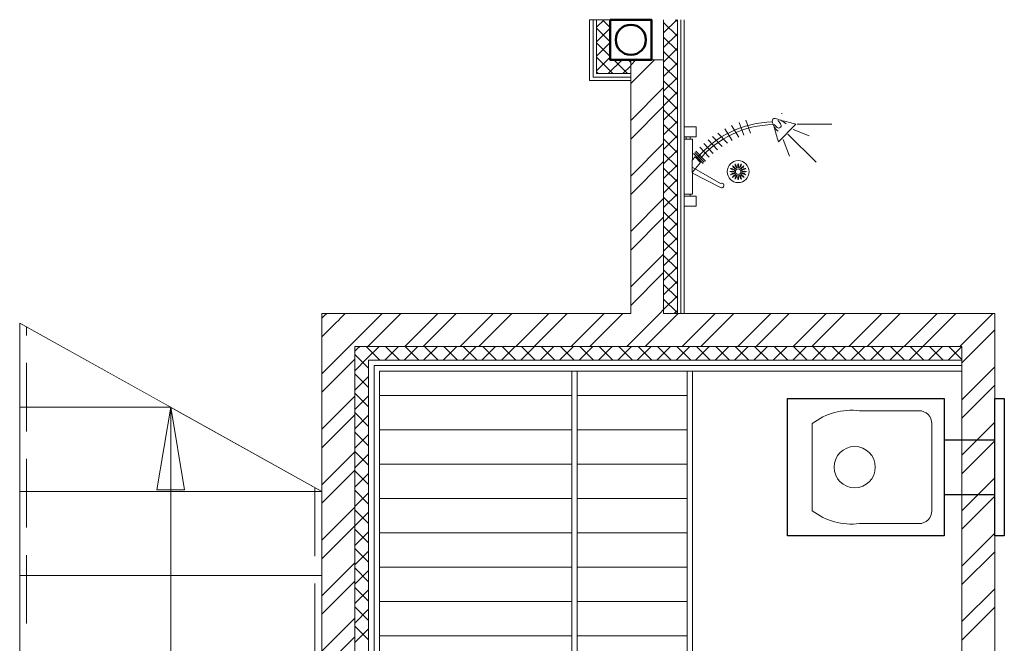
# Model space of a CAD drawing. Header units: millimetres. Extents: x 53645 to 137188, y 78097 to 135542.
# Tile 265 of 288: x 117852 to 121437, y 129375 to 131646. Entities that reach past the tile are written whole.
import ezdxf

# ---------------------------------------------------------------- set-up
doc = ezdxf.new("R2010")
doc.units = ezdxf.units.MM
doc.set_wipeout_variables(frame=1)
doc.linetypes.add('GOST2.303 4', pattern=[7, 5, -2, 0])
doc.linetypes.add('Wipeout_Contour', pattern=[1000, 0, -1000])
for name, color, linetype, lineweight in [('floor', 179, 'Continuous', 5), ('furniture', 36, 'Continuous', 0), ('sanitary', 103, 'Continuous', 9), ('stair1', 7, 'Continuous', 15), ('Wall2', 40, 'Continuous', 5)]:
    doc.layers.add(name, color=color, linetype=linetype, lineweight=lineweight)
doc.layers.add('line 1 GP', color=90, linetype='Continuous', lineweight=0, plot=False)
doc.layers.add('stairs', color=7, linetype='Continuous')
pattern_1 = [(180, (222482.24, 155527.34), (-3e-14, -125), [])]

# ---------------------------------------------------------------- blocks, each defined once
blk = doc.blocks.new('hhjj')
at = {"color": 0}
for centre, radius in [((5592345.4, 528912.2), 40), ((5592345.1, 528912.1), 15), ((5592345.4, 528912.2), 10)]:
    blk.add_circle(centre, radius, dxfattribs=at)
for centre, start, end in [((5592323.2, 528887.6), 72.8952, 107.1048), ((5592323.2, 528936.7), 252.8952, 287.1048), ((5592315.5, 528898.1), 50.8952, 85.1048), ((5592333.9, 528943.7), 230.8952, 265.1048), ((5592346.9, 528945.5), 207.8952, 242.1048), ((5592312.2, 528910.7), 27.8952, 62.1048), ((5592359.6, 528942.2), 184.8952, 219.1048), ((5592314, 528923.7), 4.8952, 39.1048), ((5592370, 528934.7), 162.8952, 197.1048), ((5592320.9, 528934.7), 342.8952, 17.1048), ((5592331.3, 528942.2), 320.8952, 355.1048), ((5592376.9, 528923.7), 140.8952, 175.1048), ((5592343.9, 528945.5), 297.8952, 332.1048), ((5592378.7, 528910.7), 117.8952, 152.1048), ((5592375.3, 528898.1), 94.8952, 129.1048), ((5592356.9, 528943.7), 274.8952, 309.1048), ((5592367.7, 528887.6), 72.8952, 107.1048), ((5592367.7, 528936.7), 252.8952, 287.1048), ((5592315.5, 528926.4), 274.8952, 309.1048), ((5592333.9, 528880.8), 94.8952, 129.1048), ((5592312.2, 528913.8), 297.8952, 332.1048), ((5592346.9, 528879), 117.8952, 152.1048), ((5592359.6, 528882.3), 140.8952, 175.1048), ((5592314, 528900.7), 320.8952, 355.1048), ((5592370, 528889.8), 162.8952, 197.1048), ((5592320.9, 528889.8), 342.8952, 17.1048), ((5592331.3, 528882.3), 4.8952, 39.1048), ((5592376.9, 528900.7), 184.8952, 219.1048), ((5592378.7, 528913.8), 207.8952, 242.1048), ((5592343.9, 528879), 27.8952, 62.1048), ((5592375.3, 528926.4), 230.8952, 265.1048), ((5592356.9, 528880.8), 50.8952, 85.1048)]:
    blk.add_arc(centre, 25.7, start, end, dxfattribs=at)
blk = doc.blocks.new('04234')
at = {"color": 0, "lineweight": 0}
for p, q in [((-46088.5, 140509.5), (-46088.5, 140472.8)), ((-46045.1, 140509.5), (-46088.5, 140509.5)), ((-46045.1, 140472.8), (-46045.1, 140509.5)), ((-46088.5, 140472.8), (-46045.1, 140472.8)), ((-46058.7, 140464.7), (-46088.5, 140464.7)), ((-46088.5, 140464.6), (-46088.5, 140264.6)), ((-46066.7, 140472.8), (-46066.7, 140464.7)), ((-46058.6, 140386.2), (-46058.6, 140464.3)), ((-45956, 140425.9), (-46059.1, 140367.4)), ((-46058.6, 140389.2), (-45956, 140440.9)), ((-46059.1, 140341.9), (-46059.1, 140386.8)), ((-46059.1, 140386.8), (-46029.2, 140350.3)), ((-46049.1, 140329.5), (-46059.1, 140341.9)), ((-46058.6, 140264.3), (-46058.6, 140341.3)), ((-46054.5, 140317.6), (-46019.9, 140354)), ((-46050.3, 140312.9), (-46015.7, 140349.2)), ((-46049.1, 140329.5), (-46029.2, 140350.3)), ((-46046, 140308.3), (-46011.4, 140344.5)), ((-46031.7, 140293.7), (-45997.2, 140329.9)), ((-46017.2, 140280.4), (-45982.7, 140316.6)), ((-46002, 140267.7), (-45967.4, 140304)), ((-45985.6, 140255.3), (-45950.8, 140291.9)), ((-45966.6, 140242.4), (-45931.4, 140279.4)), ((-45940.7, 140227.2), (-45913.6, 140269.4)), ((-45745.7, 140274.1), (-45682.6, 140210.2)), ((-46088.5, 140264.6), (-46058.6, 140264.6)), ((-46088.5, 140256.5), (-46088.5, 140219.8)), ((-46045, 140256.5), (-46088.5, 140256.5)), ((-46081.5, 140264.6), (-46081.5, 140256.5)), ((-46066.5, 140264.6), (-46066.5, 140256.5)), ((-46045, 140219.8), (-46045, 140256.5)), ((-45917, 140215.4), (-45889.7, 140258)), ((-45888.3, 140203.6), (-45871, 140250.5)), ((-45864.4, 140195.6), (-45847.1, 140242.6)), ((-46088.5, 140219.8), (-46045, 140219.8)), ((-45733.1, 140170), (-45733.6, 140172.6))]:
    blk.add_line(p, q, dxfattribs=at)
at = {"color": 0, "lineweight": 0, "ltscale": 100000}
for p, q in [((-45711.7, 140246.8), (-45608, 140348.9)), ((-45728.2, 140266.3), (-45705.7, 140326.4)), ((-45692.1, 140230.2), (-45633.5, 140252.8)), ((-45677.1, 140210.7), (-45550.9, 140210.7))]:
    blk.add_line(p, q, dxfattribs=at)
at = {"color": 0, "lineweight": 0}
for centre, radius, start, end in [((-45952.2, 140433.4), 8.38, 243.2717, 116.7283), ((-45758.1, 140572.8), 361.2, 219.5749, 268.9662), ((-45758.1, 140572.8), 371.2, 219.5749, 268.5464), ((-45032.5, 140043.9), 749.4, 162.112, 166.2975), ((-45710.7, 140190.5), 57.9, 128.7499, 170.7711), ((-45759.2, 140198.3), 8.78, 170.2485, 224.1304), ((-45720, 140177.7), 53.2, 118.8119, 140.0063), ((-45766.9, 140253.2), 64.2, 278.0124, 297.313), ((-45792, 140238.2), 61.1, 317.097, 336.8677), ((-45744.5, 140215.6), 8.78, 44.1304, 98.0124), ((-45744.5, 140215.6), 8.78, 350.2485, 44.1304), ((-45908.3, 140978.8), 801.1, 282.3119, 286.3602), ((-45801.8, 140320.8), 140.3, 297.313, 306.9944), ((-45759.2, 140198.3), 8.78, 224.1304, 278.0124)]:
    blk.add_arc(centre, radius, start, end, dxfattribs=at)
at = {"color": 0, "lineweight": 0, "extrusion": (0, 0, -1), "zscale": -1, "rotation": 224.9999999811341}
blk.add_blockref('hhjj', (3626280.1, 4468765.8), dxfattribs=at)

msp = doc.modelspace()

# ---------------------------------------------------------------- hatches: boundary and pattern name
at = {"layer": 'floor', "lineweight": 0, "ltscale": 4}
h = msp.add_hatch(dxfattribs=at)
h.set_pattern_fill('ANSI31', color=256, scale=1000, angle=135)
h.set_pattern_definition(pattern_1)
h.paths.add_polyline_path([(119162.3, 128256.4), (119862.3, 128256.4), (119862.3, 130366.4), (119162.3, 130366.4)])
h = msp.add_hatch(dxfattribs=at)
h.set_pattern_fill('ANSI31', color=256, scale=1000, angle=135)
h.set_pattern_definition(pattern_1)
h.paths.add_polyline_path([(119882.3, 128256.4), (119882.3, 130366.4), (120282.3, 130366.4), (120282.3, 128256.4)])

# ---------------------------------------------------------------- linework, layer by layer
msp.add_lwpolyline([(119162.3, 128256.4), (119862.3, 128256.4), (119862.3, 130366.4), (119162.3, 130366.4), (119162.3, 128256.4)], dxfattribs=at)
for points in [[(119862.3, 128256.4), (119862.3, 130366.4), (119882.3, 130366.4), (119882.3, 128256.4)], [(119882.3, 128256.4), (119882.3, 130366.4), (120282.3, 130366.4), (120282.3, 128256.4)], [(120282.4, 128256.4), (120282.4, 130366.4), (120302.3, 130366.4), (120302.3, 128256.4)]]:
    msp.add_lwpolyline(points, close=True, dxfattribs=at)
at = {"layer": 'furniture', "ltscale": 100}
for points in [[(119072.3, 130456.4), (119072.3, 128166.4)], [(121282.3, 130456.4), (119072.3, 130456.4)], [(119072.3, 130438.5), (119081.2, 130447.5)], [(119081.2, 130447.5), (119090.2, 130456.4)], [(119163.8, 130406.4), (119113.8, 130456.4)], [(119116.6, 130412.1), (119160.9, 130456.4)], [(119181.6, 130406.4), (119231.6, 130456.4)], [(119234.5, 130406.4), (119184.5, 130456.4)], [(119252.3, 130406.4), (119302.3, 130456.4)], [(119305.2, 130406.4), (119255.2, 130456.4)], [(119323, 130406.4), (119373, 130456.4)], [(119375.9, 130406.4), (119325.9, 130456.4)], [(119393.7, 130406.4), (119443.7, 130456.4)], [(119446.6, 130406.4), (119396.6, 130456.4)], [(119464.4, 130406.4), (119514.4, 130456.4)], [(119517.3, 130406.4), (119467.3, 130456.4)], [(119535.1, 130406.4), (119585.1, 130456.4)], [(119588, 130406.4), (119538, 130456.4)], [(119605.8, 130406.4), (119655.8, 130456.4)], [(119658.7, 130406.4), (119608.7, 130456.4)], [(119676.5, 130406.4), (119726.5, 130456.4)], [(119729.4, 130406.4), (119679.4, 130456.4)], [(119747.3, 130406.4), (119797.3, 130456.4)], [(119800.2, 130406.4), (119750.2, 130456.4)], [(119818, 130406.4), (119868, 130456.4)], [(119870.9, 130406.4), (119820.9, 130456.4)], [(119888.7, 130406.4), (119938.7, 130456.4)], [(119941.6, 130406.4), (119891.6, 130456.4)], [(119959.4, 130406.4), (120009.4, 130456.4)], [(120012.3, 130406.4), (119962.3, 130456.4)], [(120030.1, 130406.4), (120080.1, 130456.4)], [(120083, 130406.4), (120033, 130456.4)], [(120100.8, 130406.4), (120150.8, 130456.4)], [(120153.7, 130406.4), (120103.7, 130456.4)], [(120171.5, 130406.4), (120221.5, 130456.4)], [(120224.4, 130406.4), (120174.4, 130456.4)], [(120242.2, 130406.4), (120292.2, 130456.4)], [(120295.1, 130406.4), (120245.1, 130456.4)], [(120312.9, 130406.4), (120362.9, 130456.4)], [(120365.8, 130406.4), (120315.8, 130456.4)], [(120383.7, 130406.4), (120433.7, 130456.4)], [(120436.6, 130406.4), (120386.6, 130456.4)], [(120454.4, 130406.4), (120504.4, 130456.4)], [(120507.3, 130406.4), (120457.3, 130456.4)], [(120525.1, 130406.4), (120575.1, 130456.4)], [(120578, 130406.4), (120528, 130456.4)], [(120595.8, 130406.4), (120645.8, 130456.4)], [(120648.7, 130406.4), (120598.7, 130456.4)], [(120666.5, 130406.4), (120716.5, 130456.4)], [(120719.4, 130406.4), (120669.4, 130456.4)], [(120737.2, 130406.4), (120787.2, 130456.4)], [(120790.1, 130406.4), (120740.1, 130456.4)], [(120807.9, 130406.4), (120857.9, 130456.4)], [(120860.8, 130406.4), (120810.8, 130456.4)], [(120878.6, 130406.4), (120928.6, 130456.4)], [(120931.5, 130406.4), (120881.5, 130456.4)], [(120949.3, 130406.4), (120999.3, 130456.4)], [(121002.2, 130406.4), (120952.2, 130456.4)], [(121020.1, 130406.4), (121070.1, 130456.4)], [(121073, 130406.4), (121023, 130456.4)], [(121090.8, 130406.4), (121140.8, 130456.4)], [(121143.7, 130406.4), (121093.7, 130456.4)], [(121161.5, 130406.4), (121211.5, 130456.4)], [(121214.4, 130406.4), (121164.4, 130456.4)], [(121232.2, 130406.4), (121282.2, 130456.4)], [(121282.3, 130409.1), (121235.1, 130456.4)], [(121282.3, 130406.4), (121282.3, 130456.4)], [(119122.3, 130377.1), (119072.3, 130427.1)], [(119072.3, 130367.8), (119116.6, 130412.1)], [(119122.3, 128216.4), (119122.3, 130406.4)], [(119122.3, 128216.4), (119122.3, 130406.4)], [(119122.3, 130406.4), (121282.3, 130406.4)], [(119122.3, 130406.4), (121282.3, 130406.4)], [(119142.3, 128236.4), (119142.3, 130386.4)], [(119142.3, 130386.4), (119142.3, 128236.4)], [(121282.3, 130386.4), (119142.3, 130386.4)], [(119142.3, 130386.4), (121282.3, 130386.4)], [(121282.3, 130406.4), (121282.3, 130386.4)], [(121282.3, 130386.4), (121282.3, 130366.4)], [(119122.3, 130306.4), (119072.3, 130356.4)], [(119072.3, 130297.1), (119122.3, 130347.1)], [(119162.3, 130366.4), (119162.3, 128256.4)], [(121282.3, 130366.4), (119162.3, 130366.4)], [(119122.3, 130235.7), (119072.3, 130285.7)], [(119072.3, 130226.4), (119122.3, 130276.4)], [(119122.3, 130165), (119072.3, 130215)], [(119072.3, 130155.7), (119122.3, 130205.7)], [(119122.3, 130094.3), (119072.3, 130144.3)], [(119072.3, 130085), (119122.3, 130135)], [(119122.3, 130023.5), (119072.3, 130073.5)], [(119072.3, 130014.3), (119122.3, 130064.3)], [(119122.3, 129952.8), (119072.3, 130002.8)], [(119072.3, 129943.6), (119122.3, 129993.6)], [(119122.3, 129882.1), (119072.3, 129932.1)], [(119072.3, 129872.9), (119122.3, 129922.9)], [(119122.3, 129811.4), (119072.3, 129861.4)], [(119072.3, 129802.2), (119122.3, 129852.2)], [(119122.3, 129740.7), (119072.3, 129790.7)], [(119072.3, 129731.4), (119122.3, 129781.4)], [(119122.3, 129670), (119072.3, 129720)], [(119072.3, 129660.7), (119122.3, 129710.7)], [(119122.3, 129599.3), (119072.3, 129649.3)], [(119072.3, 129590), (119122.3, 129640)], [(119122.3, 129528.6), (119072.3, 129578.6)], [(119072.3, 129519.3), (119122.3, 129569.3)], [(119122.3, 129457.9), (119072.3, 129507.9)], [(119072.3, 129448.6), (119122.3, 129498.6)], [(119122.3, 129387.1), (119072.3, 129437.1)], [(119072.3, 129377.9), (119122.3, 129427.9)]]:
    msp.add_lwpolyline(points, dxfattribs=at)
at = {"layer": 'furniture', "lineweight": 30}
for points in [[(121217.8, 129766.4), (120647, 129766.4), (120647, 130266.4), (121217.8, 130266.4)], [(121402.3, 129766.4), (121402.3, 130266.4), (121436.9, 130266.4), (121436.9, 129766.4)]]:
    msp.add_lwpolyline(points, close=True, dxfattribs=at)
at = {"layer": 'furniture'}
msp.add_lwpolyline([(121126.3, 129810.8), (120909.2, 129810.8, -0.199006), (120737.9, 129857.9), (120737.9, 130174.9, -0.199006), (120909.2, 130221.9), (121126.3, 130221.9, -0.414214), (121173.3, 130174.9), (121173.3, 129857.9, -0.414214)], format="xyb", close=True, dxfattribs=at)
at = {"layer": 'furniture', "lineweight": 30}
for points in [[(121217.8, 130116.4), (121402.3, 130116.4)], [(121217.8, 129916.4), (121402.3, 129916.4)]]:
    msp.add_lwpolyline(points, dxfattribs=at)
at = {"layer": 'furniture'}
msp.add_circle((120892.3, 130016.4), 75, dxfattribs=at)
at = {"layer": 'Wall2', "lineweight": 0, "ltscale": 100}
for points in [[(120196.7, 131598.3), (120244.8, 131646.4)], [(120246.7, 131586.2), (120196.7, 131636.2)], [(120246.7, 131639.2), (120239.5, 131646.4)], [(120196.7, 131545.2), (120246.7, 131595.2)], [(120246.7, 131533.2), (120196.7, 131583.2)], [(120196.7, 131492.2), (120246.7, 131542.2)], [(120246.7, 131480.1), (120196.7, 131530.1)], [(120196.7, 131439.2), (120246.7, 131489.2)], [(120246.7, 131427.1), (120196.7, 131477.1)], [(120196.7, 131386.1), (120246.7, 131436.1)], [(120246.7, 131374.1), (120196.7, 131424.1)], [(120196.7, 131333.1), (120246.7, 131383.1)], [(120246.7, 131321), (120196.7, 131371)], [(120196.7, 131280.1), (120246.7, 131330.1)], [(120246.7, 131268), (120196.7, 131318)], [(120196.7, 131227), (120246.7, 131277)], [(120246.7, 131215), (120196.7, 131265)], [(120196.7, 131174), (120246.7, 131224)], [(120246.7, 131161.9), (120196.7, 131211.9)], [(120196.7, 131121), (120246.7, 131171)], [(120246.7, 131108.9), (120196.7, 131158.9)], [(120196.7, 131067.9), (120246.7, 131117.9)], [(120246.7, 131055.9), (120196.7, 131105.9)], [(120196.7, 131014.9), (120246.7, 131064.9)], [(120246.7, 131002.8), (120196.7, 131052.8)], [(120196.7, 130961.9), (120246.7, 131011.9)], [(120246.7, 130949.8), (120196.7, 130999.8)], [(120196.7, 130908.8), (120246.7, 130958.8)], [(120246.7, 130896.8), (120196.7, 130946.8)], [(120196.7, 130855.8), (120246.7, 130905.8)], [(120246.7, 130843.7), (120196.7, 130893.7)], [(120196.7, 130802.8), (120246.7, 130852.8)], [(120246.7, 130790.7), (120196.7, 130840.7)], [(120196.7, 130749.7), (120246.7, 130799.7)], [(120246.7, 130737.7), (120196.7, 130787.7)], [(120196.7, 130696.7), (120246.7, 130746.7)], [(120246.7, 130684.6), (120196.7, 130734.6)], [(120196.7, 130643.7), (120246.7, 130693.7)], [(120246.7, 130631.6), (120196.7, 130681.6)], [(120196.7, 130590.6), (120246.7, 130640.6)], [(120246.7, 130578.6), (120196.7, 130628.6)], [(120235.5, 130576.4), (120246.7, 130587.6)]]:
    msp.add_lwpolyline(points, dxfattribs=at)
at = {"layer": 'Wall2', "ltscale": 100}
for points in [[(120196.7, 131499.8), (120196.7, 131646.4)], [(120246.7, 131646.4), (120246.7, 130576.4)], [(120246.7, 130576.4), (120246.7, 131646.4)], [(120259.2, 131646.4), (120259.2, 130576.4)], [(120259.2, 130576.4), (120259.2, 131646.4)], [(120271.7, 131646.4), (120271.7, 130576.4)], [(120196.7, 130576.4), (120196.7, 131499.8)], [(120196.7, 131499.8), (120196.7, 131499.8)], [(120196.7, 131499.8), (120196.7, 130576.4)], [(120182.4, 130576.4), (120196.7, 130590.6)], [(120246.7, 130576.4), (120196.7, 130576.4)], [(120196.7, 130576.4), (121402.3, 130576.4)], [(120259.2, 130576.4), (120246.7, 130576.4)], [(120271.7, 130576.4), (120259.2, 130576.4)], [(120264.5, 130456.4), (120384.5, 130576.4)], [(120331.8, 130456.4), (120451.8, 130576.4)], [(120466.5, 130456.4), (120586.5, 130576.4)], [(120533.9, 130456.4), (120653.9, 130576.4)], [(120668.6, 130456.4), (120788.6, 130576.4)], [(120735.9, 130456.4), (120855.9, 130576.4)], [(120870.6, 130456.4), (120990.6, 130576.4)], [(120938, 130456.4), (121058, 130576.4)], [(121072.7, 130456.4), (121192.7, 130576.4)], [(121140.1, 130456.4), (121260.1, 130576.4)], [(121274.8, 130456.4), (121394.8, 130576.4)], [(121402.3, 130576.4), (121402.3, 129211.5)], [(121282.3, 130396.6), (121402.3, 130516.6)], [(119072.3, 128166.4), (119072.3, 130456.4)], [(119072.3, 130456.4), (119072.3, 130456.4)], [(121282.3, 130456.4), (119072.3, 130456.4)], [(119072.3, 130456.4), (119072.3, 130456.4)], [(121282.3, 130366.4), (121282.3, 130456.4)], [(121282.3, 130456.4), (121282.3, 130456.4)], [(121282.3, 130261.9), (121402.3, 130381.9)], [(121282.3, 129211.5), (121282.3, 130366.4)], [(121282.3, 130366.4), (121282.3, 130366.4)], [(121282.3, 130194.5), (121402.3, 130314.5)], [(121282.3, 130059.8), (121402.3, 130179.8)], [(121282.3, 129992.5), (121402.3, 130112.5)], [(121282.3, 129857.8), (121402.3, 129977.8)], [(121282.3, 129790.4), (121402.3, 129910.4)], [(121282.3, 129655.7), (121402.3, 129775.7)], [(121282.3, 129588.4), (121402.3, 129708.4)], [(121282.3, 129453.7), (121402.3, 129573.7)], [(121282.3, 129386.3), (121402.3, 129506.3)]]:
    msp.add_lwpolyline(points, dxfattribs=at)

# ---------------------------------------------------------------- block references
at = {"layer": 'sanitary', "linetype": 'ByBlock', "lineweight": 0, "xscale": -1, "rotation": 180.0000049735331}
msp.add_blockref('04234', (166360.2, 271476), dxfattribs=at)

# ---------------------------------------------------------------- wipeouts: each hides what was drawn before it
at = {"color": 254, "linetype": 'Wipeout_Contour', "lineweight": 0, "ltscale": 74409.903082}
msp.add_wipeout([(117852.3, 129315.6), (118952.3, 129315.6), (118952.3, 129622), (117852.3, 129622)], dxfattribs=at).dxf.layer = 'stairs'

# ---------------------------------------------------------------- next in the draw order: linework, layer by layer
at = {"layer": 'stair1', "linetype": 'Continuous', "lineweight": 15}
msp.add_line((118952.3, 129622), (117852.3, 129622), dxfattribs=at)
at = {"layer": 'Wall2', "ltscale": 100}
for points in [[(118952.3, 129481), (119072.3, 129601)], [(118952.3, 129346.3), (119072.3, 129466.3)], [(118952.3, 129278.9), (119072.3, 129398.9)]]:
    msp.add_lwpolyline(points, dxfattribs=at)

# ---------------------------------------------------------------- next in the draw order: wipeouts: each hides what was drawn before it
at = {"color": 254, "linetype": 'Wipeout_Contour', "lineweight": 0, "ltscale": 75227.30801}
msp.add_wipeout([(117852.3, 129622), (118952.3, 129622), (118952.3, 129928.3), (117852.3, 129928.3)], dxfattribs=at).dxf.layer = 'stairs'

# ---------------------------------------------------------------- next in the draw order: linework, layer by layer
at = {"layer": 'stair1', "linetype": 'Continuous', "lineweight": 15}
for p, q in [((118952.3, 129928.3), (117852.3, 129928.3)), ((117852.3, 129622), (118952.3, 129622))]:
    msp.add_line(p, q, dxfattribs=at)
at = {"layer": 'Wall2', "ltscale": 100}
for points in [[(118952.3, 129750.4), (119072.3, 129870.4)], [(118952.3, 129683), (119072.3, 129803)], [(118952.3, 129548.3), (119072.3, 129668.3)]]:
    msp.add_lwpolyline(points, dxfattribs=at)

# ---------------------------------------------------------------- next in the draw order: wipeouts: each hides what was drawn before it
at = {"color": 254, "linetype": 'Wipeout_Contour', "lineweight": 0, "ltscale": 75651.421835}
msp.add_wipeout([(117852.3, 129928.3), (118952.3, 129928.3), (118402.3, 130234.7), (117852.3, 130234.7)], dxfattribs=at).dxf.layer = 'stairs'

# ---------------------------------------------------------------- next in the draw order: linework, layer by layer
at = {"layer": 'stair1', "linetype": 'Continuous', "lineweight": 15}
for p, q in [((118402.3, 130234.7), (117852.3, 130234.7)), ((117852.3, 129928.3), (118952.3, 129928.3)), ((118952.3, 128297.2), (118952.3, 129928.3))]:
    msp.add_line(p, q, dxfattribs=at)
at = {"layer": 'stair1', "linetype": 'GOST2.303 4', "lineweight": 15, "ltscale": 50}
msp.add_line((118927.3, 129942.3), (118927.3, 128396.4), dxfattribs=at)
at = {"layer": 'stair1', "linetype": 'Continuous', "ltscale": 100}
msp.add_line((118452.6, 129934.3), (118352, 129934.3), dxfattribs=at)
at = {"layer": 'Wall2', "ltscale": 100}
msp.add_lwpolyline([(118952.3, 129885.1), (119072.3, 130005.1)], dxfattribs=at)

# ---------------------------------------------------------------- next in the draw order: wipeouts: each hides what was drawn before it
at = {"color": 254, "linetype": 'Wipeout_Contour', "lineweight": 0, "ltscale": 58174.736504}
msp.add_wipeout([(118952.3, 130234.7), (118607.8, 130234.7), (118952.3, 130042.8)], dxfattribs=at).dxf.layer = 'stairs'

# ---------------------------------------------------------------- next in the draw order: linework, layer by layer
at = {"layer": 'Wall2', "ltscale": 100}
for points in [[(118952.3, 130087.1), (119072.3, 130207.1)], [(118952.3, 129952.4), (119072.3, 130072.4)]]:
    msp.add_lwpolyline(points, dxfattribs=at)

# ---------------------------------------------------------------- next in the draw order: wipeouts: each hides what was drawn before it
at = {"color": 254, "linetype": 'Wipeout_Contour', "lineweight": 0, "ltscale": 56764.318702}
msp.add_wipeout([(117852.3, 130234.7), (118402.3, 130234.7), (117852.3, 130541.1)], dxfattribs=at).dxf.layer = 'stairs'

# ---------------------------------------------------------------- next in the draw order: linework, layer by layer
at = {"layer": 'stair1', "linetype": 'Continuous', "lineweight": 15}
for p, q in [((117852.3, 130541.1), (117852.3, 128297.2)), ((117852.3, 130541.1), (118952.3, 129928.3)), ((117852.3, 130234.7), (118402.3, 130234.7)), ((118402.3, 128702.8), (118402.3, 130234.7))]:
    msp.add_line(p, q, dxfattribs=at)
at = {"layer": 'stair1', "linetype": 'GOST2.303 4', "lineweight": 15, "ltscale": 50}
msp.add_line((117877.3, 128396.4), (117877.3, 130527.2), dxfattribs=at)
at = {"layer": 'stair1', "linetype": 'Continuous', "ltscale": 100}
for p, q in [((118352, 129934.3), (118402.3, 130234.7)), ((118402.3, 130234.7), (118452.6, 129934.3))]:
    msp.add_line(p, q, dxfattribs=at)
msp.add_lwpolyline([(118402.3, 130234.7), (118402.3, 129284.7)], dxfattribs=at)

# ---------------------------------------------------------------- next in the draw order: wipeouts: each hides what was drawn before it
at = {"color": 254, "linetype": 'Wipeout_Contour', "lineweight": 0, "ltscale": 77587.576703}
msp.add_wipeout([(118057.8, 130541.1), (118607.8, 130234.7), (118952.3, 130234.7), (118952.3, 130541.1)], dxfattribs=at).dxf.layer = 'stairs'

# ---------------------------------------------------------------- next in the draw order: linework, layer by layer
at = {"layer": 'Wall2', "ltscale": 100}
for points in [[(118952.3, 130356.5), (119062.2, 130466.4)], [(118952.3, 130289.2), (119072.3, 130409.2)], [(118952.3, 130154.5), (119072.3, 130274.5)]]:
    msp.add_lwpolyline(points, dxfattribs=at)

# ---------------------------------------------------------------- next in the draw order: wipeouts: each hides what was drawn before it
at = {"color": 254, "linetype": 'Wipeout_Contour', "lineweight": 0, "ltscale": 116699.455776}
msp.add_wipeout([(118993, 130546.4), (117852.3, 131186.5), (117852.3, 130655.6), (118057.8, 130541.1), (118952.3, 130541.1), (118952.3, 130546.4)], dxfattribs=at).dxf.layer = 'stairs'

# ---------------------------------------------------------------- next in the draw order: linework, layer by layer
at = {"layer": 'Wall2', "ltscale": 100}
for points in [[(118952.3, 130576.4), (118952.3, 128046.4)], [(118952.3, 130558.6), (118961.2, 130567.5)], [(118961.2, 130567.5), (118970.1, 130576.4)]]:
    msp.add_lwpolyline(points, dxfattribs=at)

# ---------------------------------------------------------------- next in the draw order: wipeouts: each hides what was drawn before it
at = {"color": 254, "linetype": 'Wipeout_Contour', "lineweight": 0, "ltscale": 102947.132073}
msp.add_wipeout([(119663.8, 131646.4), (119005.4, 130546.4), (119011.7, 130546.4), (120152.3, 131186.5), (120152.3, 131646.4)], dxfattribs=at).dxf.layer = 'stairs'

# ---------------------------------------------------------------- next in the draw order: linework, layer by layer
at = {"layer": 'line 1 GP', "color": 5, "lineweight": 50, "ltscale": 100}
msp.add_lwpolyline([(120002.3, 131646.4), (120152.3, 131646.4), (120152.3, 131499.8), (120002.3, 131499.8)], close=True, dxfattribs=at)
msp.add_circle((120077.3, 131573.1), 55, dxfattribs=at)
at = {"layer": 'Wall2', "ltscale": 100}
for points in [[(119927.3, 131424.8), (119927.3, 131646.4)], [(119927.3, 131646.4), (119939.8, 131646.4)], [(119939.8, 131437.3), (119939.8, 131646.4)], [(119939.8, 131646.4), (119952.3, 131646.4)], [(119939.8, 131646.4), (119939.8, 131437.3)], [(120002.3, 131646.4), (119952.3, 131646.4)], [(119952.3, 131646.4), (119952.3, 131449.8)], [(119952.3, 131646.4), (119952.3, 131449.8)], [(120002.3, 131499.8), (120002.3, 131646.4)], [(120002.3, 131499.8), (120076.7, 131499.8)], [(120076.7, 131499.8), (120076.7, 131449.8)], [(120076.7, 131480.9), (120095.6, 131499.8)], [(120076.7, 131413.6), (120162.9, 131499.8)], [(120076.7, 130576.4), (120076.7, 131499.8)], [(120076.7, 131499.8), (120196.7, 131499.8)], [(120076.7, 131449.8), (119952.3, 131449.8)], [(119952.3, 131449.8), (120076.7, 131449.8)], [(120076.7, 131449.8), (120076.7, 131437.3)], [(120076.7, 131424.8), (119927.3, 131424.8)], [(120076.7, 131437.3), (119939.8, 131437.3)], [(119939.8, 131437.3), (120076.7, 131437.3)], [(120076.7, 131437.3), (120076.7, 131424.8)], [(120076.7, 131278.9), (120196.7, 131398.9)], [(120076.7, 131211.5), (120196.7, 131331.5)], [(120076.7, 131076.8), (120196.7, 131196.8)], [(120076.7, 131009.4), (120196.7, 131129.4)], [(120076.7, 130874.7), (120196.7, 130994.7)], [(120076.7, 130807.4), (120196.7, 130927.4)], [(120076.7, 130672.7), (120196.7, 130792.7)], [(120076.7, 130605.3), (120196.7, 130725.3)], [(118952.3, 130576.4), (120076.7, 130576.4)], [(118994.9, 130533.8), (119037.4, 130576.4)], [(119062.2, 130466.4), (119172.1, 130576.4)], [(119119.5, 130456.4), (119239.5, 130576.4)], [(119254.2, 130456.4), (119374.2, 130576.4)], [(119321.6, 130456.4), (119441.5, 130576.4)], [(119456.3, 130456.4), (119576.2, 130576.4)], [(119523.6, 130456.4), (119643.6, 130576.4)], [(119658.3, 130456.4), (119778.3, 130576.4)], [(119725.7, 130456.4), (119845.7, 130576.4)], [(119860.4, 130456.4), (119980.4, 130576.4)], [(119927.7, 130456.4), (120047.7, 130576.4)], [(120062.4, 130456.4), (120182.4, 130576.4)], [(120129.8, 130456.4), (120249.8, 130576.4)], [(118952.3, 130491.2), (118994.9, 130533.8)]]:
    msp.add_lwpolyline(points, dxfattribs=at)
at = {"layer": 'Wall2', "lineweight": 0, "ltscale": 100}
for points in [[(119952.3, 131619), (119979.6, 131646.4)], [(120002.3, 131618.4), (119974.4, 131646.4)], [(119952.3, 131566), (120002.3, 131616)], [(120002.3, 131565.4), (119952.3, 131615.4)], [(119952.3, 131513), (120002.3, 131563)], [(120002.3, 131512.4), (119952.3, 131562.4)], [(119952.3, 131459.9), (120002.3, 131509.9)], [(119982.1, 131479.6), (119952.3, 131509.3)], [(119995.2, 131449.8), (120045.2, 131499.8)], [(120064.9, 131449.8), (120014.9, 131499.8)], [(120076.7, 131491), (120067.9, 131499.8)], [(119955.6, 131453), (119952.3, 131456.3)], [(119958.8, 131449.8), (119955.6, 131453)], [(120011.9, 131449.8), (119982.1, 131479.6)], [(120048.2, 131449.8), (120076.7, 131478.3)]]:
    msp.add_lwpolyline(points, dxfattribs=at)

doc.saveas('drawing.dxf')
